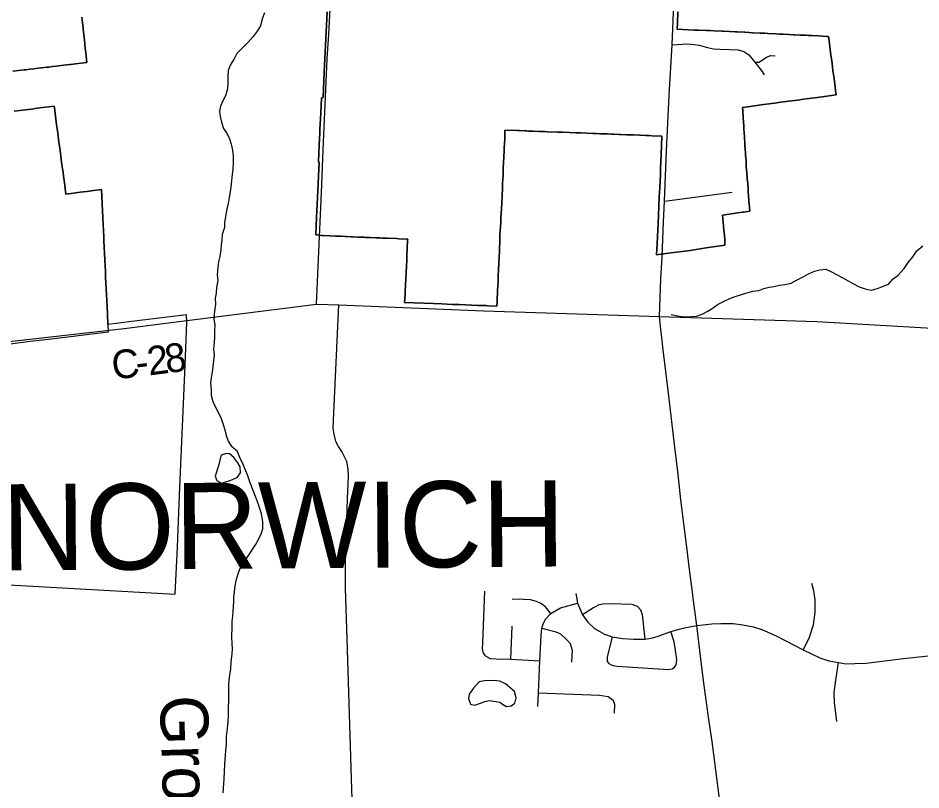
# Model space of a CAD drawing. Extents: x 114843 to 284848, y 317643 to 566895.
# Drawn here: x 156246 to 165677, y 397107 to 405170 of the extents above; entities that cross this region are included whole.
import ezdxf

# ---------------------------------------------------------------- set-up
doc = ezdxf.new("R2010")
doc.units = 0
for name, color, linetype in [('GM_X_City_Street', 7, 'Continuous'), ('GM_X_Corporation', 7, 'Continuous'), ('GM_X_County_Road', 7, 'Continuous'), ('GM_X_County_Road_Text', 7, 'Continuous'), ('GM_X_Minor_Lake', 7, 'Continuous'), ('GM_X_Minor_River', 7, 'Continuous'), ('GM_X_Minor_River_Text', 7, 'Continuous'), ('GM_X_Township_Text', 7, 'Continuous')]:
    doc.layers.add(name, color=color, linetype=linetype)

msp = doc.modelspace()

# ---------------------------------------------------------------- linework, layer by layer
at = {"layer": 'GM_X_City_Street'}
for p, q in [((162998.5, 403257.7), (163706.8, 403352.9)), ((159363, 402181.9), (159396.6, 402966.2)), ((161391.9, 398474.5), (161405.7, 398818.7))]:
    msp.add_line(p, q, dxfattribs=at)
for points in [[(159396.6, 402966.2), (159415.7, 403343.7), (159433.6, 403792), (159476, 404742.6), (159490.6, 405000.8), (159523.8, 405599.3), (159550, 406219.4), (159556.5, 406271.5), (159566.8, 406297), (159581.6, 406321.4), (159605.7, 406344.7), (159640.3, 406362.3), (159672.7, 406371.8), (159920, 406404.8), (160715.3, 406504.3), (161064.3, 406553.1), (161471.2, 406600)], [(163078, 404889.3), (163240.3, 404899.3), (163309.1, 404894.5), (163362.1, 404886.1), (163447, 404862), (163510.6, 404848.4), (163579.4, 404843.6), (163768.2, 404837.9), (163826.6, 404822.4), (163878, 404787.5), (163943.8, 404708.5), (164018.6, 404610.3), (164040.1, 404576.9)], [(163943.8, 404708.5), (163986.5, 404707.8), (164064.3, 404760.2), (164108.3, 404778.4), (164156.3, 404774.6)], [(164447.5, 398570.3), (164508.8, 398691.7), (164554.4, 398831.4), (164573.9, 398959.5), (164571.3, 399093.7), (164558.3, 399186), (164537.2, 399264.4)], [(161133.3, 398505.2), (161107, 398537.6), (161098, 398580.9), (161101.9, 398643.9), (161121.9, 399182.6)], [(162073.2, 399157.9), (162088.4, 399059.7), (162142.1, 398938.1), (162199.1, 398859.2), (162265.8, 398794.5), (162371.5, 398735.6), (162452.1, 398706.8), (162564, 398690.3), (162679.2, 398683.5), (162796.4, 398682.2), (162873.4, 398694.7), (162933, 398713.6), (163066.2, 398762.3), (163127.9, 398781.2), (163205.9, 398801.3), (163336.1, 398824)], [(161813, 398952), (161755, 399021), (161706.9, 399053.3), (161661.2, 399075.7), (161600.3, 399093.7), (161527.5, 399097.6), (161470, 399099.3), (161408.1, 399097.8)], [(161675.6, 397979.3), (161681.1, 398120.4), (161696.1, 398455), (161709.3, 398722.1), (161716.4, 398794.9), (161731.3, 398842.8), (161759.1, 398895.1), (161813, 398952), (161912.5, 399009.1), (162088.4, 399059.7)], [(162796.4, 398682.2), (162768.5, 398934.9), (162749.7, 398986.9), (162715.8, 399022.5), (162659.2, 399043.8), (162434.4, 399052), (162349.7, 399048.1), (162306.4, 399035.9), (162256.6, 399009.5), (162142.1, 398938.1)], [(162030.6, 398442.2), (162037.3, 398562.7), (162015.1, 398633.1), (161977.9, 398676.3), (161914.4, 398735.5), (161867.6, 398756.9), (161716.4, 398794.9)], [(162452.1, 398706.8), (162400.4, 398492.6), (162399.6, 398449.2), (162418.3, 398428.7), (162440.1, 398413.6), (162464, 398406.2), (162503.1, 398400), (163040.8, 398365.8), (163077.7, 398371.5), (163104.7, 398391.3), (163121.9, 398415.3), (163128, 398470.7), (163110.9, 398586.7), (163098.4, 398654), (163066.2, 398762.3)], [(163336.1, 398824), (163493.4, 398843.5), (163586.7, 398847.5), (163715.9, 398845.1), (163818.1, 398830.7), (163926.8, 398809.7), (164013.8, 398784.3), (164164.2, 398715.9), (164447.5, 398570.3), (164621.8, 398486.9), (164716.5, 398455), (164816.5, 398438.3), (164896.9, 398425.9), (164986, 398426.5), (165103.7, 398432.2), (165496.7, 398480.2), (165850.5, 398520.2)], [(161133.3, 398505.2), (161176.9, 398481.6), (161239.9, 398475.6), (161391.9, 398474.5), (161696.1, 398455)], [(164797.1, 397823.7), (164787.8, 397908.3), (164773.9, 398018.9), (164771, 398125.3), (164787.4, 398253.6), (164816.5, 398438.3)], [(161681.1, 398120.4), (162319.7, 398099), (162408.8, 398084.4), (162463.3, 398043.6)], [(162477.3, 397909), (162478.9, 398000.3), (162463.3, 398043.6)]]:
    msp.add_lwpolyline(points, dxfattribs=at)
at = {"layer": 'GM_X_Corporation'}
for points in [[(156912.8, 405180.5), (156919, 405123.9), (156925.8, 405061.2), (156927.1, 405049.3), (156932.4, 405001.5), (156939.3, 404938.2), (156948.2, 404857.2), (156953.6, 404807.5), (156964.9, 404704.4), (156905.2, 404697.5), (156845.6, 404690.5), (156796.9, 404684.9), (156786, 404683.6), (156725.7, 404676.6), (156666.8, 404669.8), (156647.9, 404667.6), (156607.2, 404662.9), (156568.4, 404658.4), (156547.6, 404655.9), (156489, 404649.1), (156428.4, 404642.1), (156409.5, 404639.9), (156368.8, 404635.2), (156330, 404630.7), (156309.2, 404628.3), (156250.5, 404621.4), (156189.9, 404614.4)], [(156189.9, 404614.4), (156250.5, 404621.4), (156309.2, 404628.3), (156330, 404630.7), (156368.8, 404635.2), (156409.5, 404639.9), (156428.4, 404642.1), (156489, 404649.1), (156547.6, 404655.9), (156568.4, 404658.4), (156607.2, 404662.9), (156647.9, 404667.6), (156666.8, 404669.8), (156725.7, 404676.6), (156786, 404683.6), (156796.9, 404684.9), (156845.6, 404690.5), (156905.2, 404697.5), (156964.9, 404704.4), (156953.6, 404807.5), (156948.2, 404857.2), (156939.3, 404938.2), (156932.4, 405001.5), (156927.1, 405049.3), (156925.8, 405061.2), (156919, 405123.9), (156912.8, 405180.5)], [(163138.4, 405235.6), (163133.5, 405118.8), (163130.8, 405052.4), (163247.3, 405047.7), (163307.9, 405045.2), (163356.7, 405043.2), (163437, 405039.9), (163472.7, 405038.4), (163516.9, 405036.6), (163602.4, 405033.1), (163612.4, 405032.6), (163678.5, 405029.3), (163737.1, 405026.4), (163758, 405025.3), (163837.6, 405021.4), (163883.2, 405019.1), (163918.2, 405017.4), (163998.3, 405013.2), (164045.5, 405011.1), (164077.7, 405009.5), (164157.9, 405005.5), (164201.1, 405003.3), (164237.3, 405001.5), (164297.2, 404998.5), (164346.3, 404996.1), (164357.1, 404995.6), (164417.2, 404992.6), (164477.2, 404989.6), (164499.7, 404988.5), (164541.5, 404986.4), (164607.2, 404983.1), (164690.9, 404979), (164712.1, 404977.9), (164714.4, 404959.8), (164722.2, 404900.4), (164730, 404840.6), (164737.7, 404781.3), (164745.4, 404722), (164753.3, 404661.5), (164758.7, 404620.1), (164761, 404602.3), (164769.3, 404538.4), (164781.3, 404446.6), (164785.7, 404412.6), (164791.5, 404368.1), (164693.9, 404355), (164622.4, 404345.3), (164594.3, 404341.5), (164508.6, 404330), (164450.7, 404322.2), (164390.1, 404314), (164329.9, 404305.9), (164291.8, 404300.7), (164271.1, 404298), (164210.3, 404289.8), (164151.6, 404281.8), (164115, 404276.9), (164093.5, 404274), (164032.8, 404265.8), (163964.5, 404256.6), (163913.9, 404249.8), (163868.3, 404243.7), (163813.4, 404236.3), (163815.3, 404209.4), (163820.9, 404127.1), (163823.7, 404085.4), (163826.6, 404040.3), (163829, 404003.8), (163830.5, 403980.2), (163834.2, 403921.7), (163838.3, 403858.8), (163839.3, 403843.8), (163842.2, 403798.8), (163844.4, 403763.8), (163846, 403738.9), (163850, 403678.1), (163853.3, 403614.3), (163858.4, 403557.3), (163862.9, 403497.6), (163867.4, 403438.2), (163872, 403377.7), (163874, 403351.4), (163876.6, 403317.9), (163881.1, 403258.7), (163885.6, 403199), (163889.1, 403152.8), (163824.6, 403143.6), (163813.7, 403142.1), (163695.9, 403125.3), (163630.5, 403116.1), (163606.1, 403112.8), (163612.2, 403037.3), (163618.8, 402953.8), (163624.2, 402903.5), (163627.2, 402853.6), (163628.3, 402834.9), (163630.2, 402797.3), (163581.8, 402790.1), (163532.4, 402782.8), (163483.1, 402775.5), (163433.7, 402768.2), (163266.5, 402743.4), (163040.5, 402712.6), (162915.4, 402696.7), (162921, 402811.8), (162935, 403101.6), (162940.3, 403212.2), (162944.5, 403302.3), (162949, 403401.2), (162955.2, 403536.9), (162958.2, 403604.4), (162961.2, 403670.9), (162964.2, 403736.7), (162968, 403838.5), (162971.3, 403937.4), (162866.4, 403941.4), (162843.7, 403942.3), (162802, 403943.9), (162748.4, 403946), (162736.9, 403946.4), (162675.8, 403948.7), (162605.1, 403951.5), (162539, 403954), (162523.2, 403954.6), (162469.4, 403956.7), (162445.9, 403957.6), (162399.9, 403959.3), (162365.7, 403960.6), (162330.5, 403962), (162286, 403963.7), (162250.1, 403965.1), (162126.3, 403969.8), (162076.2, 403972.2), (161936.9, 403977.3), (161902, 403978.6), (161880.5, 403979.4), (161772.4, 403983.3), (161747.9, 403984.2), (161687.9, 403986.4), (161622.3, 403988.8), (161579.5, 403990.3), (161558.5, 403991.1), (161542.2, 403991.7), (161482.4, 403994), (161460, 403994.9), (161332.4, 403999.7), (161331.5, 403939.9), (161330, 403909.8), (161325.2, 403810.2), (161323.1, 403767.3), (161321.7, 403739.5), (161320, 403704.1), (161318.6, 403674.4), (161314.3, 403585.6), (161311.7, 403527), (161307.7, 403441.3), (161304.7, 403379.1), (161302.1, 403325.5), (161301.4, 403309.5), (161298.3, 403245.8), (161294.7, 403169.8), (161293.3, 403139.8), (161290.4, 403080.5), (161288.1, 403032.6), (161280.1, 402909.9), (161278.3, 402860.3), (161274.7, 402737.2), (161271.5, 402670.2), (161268.5, 402605.7), (161265.5, 402541.7), (161262.5, 402476.8), (161259.5, 402411.8), (161255.6, 402328.2), (161250.3, 402214.5), (161247.8, 402161.2), (161151.7, 402165.3), (161132.9, 402166.1), (161049.6, 402169.3), (160984.5, 402171.7), (160919.8, 402174.2), (160854.5, 402176.6), (160784.3, 402179.3), (160672.2, 402183.5), (160584.7, 402186.8), (160484.8, 402191.2), (160383, 402196), (160284.4, 402199.1), (160288.1, 402278.4), (160288.6, 402288.4), (160290.9, 402336.4), (160292, 402358.7), (160294.1, 402403.9), (160295.3, 402428.3), (160297, 402463.5), (160298.7, 402498.5), (160299.9, 402523), (160302, 402568), (160302.7, 402582.6), (160305.4, 402637.9), (160306.2, 402654.7), (160308.4, 402701.4), (160310.6, 402745.3), (160311.6, 402767.7), (160315.7, 402851.3), (160316.1, 402861.2), (160224.6, 402865), (160199.9, 402866), (160103.3, 402870.1), (160046.4, 402872.4), (160024.5, 402873.3), (159985.7, 402875), (159922.8, 402877.6), (159874.8, 402879.6), (159862.6, 402880.1), (159798.3, 402882.8), (159742.2, 402885.1), (159726.5, 402885.8), (159682, 402887.6), (159661.4, 402888.5), (159621.8, 402890.1), (159586.8, 402891.6), (159561.7, 402892.6), (159501.6, 402895.1), (159428.3, 402898.2), (159416.4, 402898.7), (159355.9, 402904.3), (159364.3, 403086.9), (159374, 403297.3), (159391, 403666.3), (159383, 403665.3), (159386.2, 403764.1), (159390.4, 403843.7), (159397.2, 403969.5), (159399.4, 404015.3), (159401.3, 404054.4), (159411, 404248.8), (159415.5, 404337.5), (159432.4, 404339.8), (159443, 404606.3), (159474.6, 405235)], [(159474.6, 405235), (159443, 404606.3), (159432.4, 404339.8), (159415.5, 404337.5), (159411, 404248.8), (159401.3, 404054.4), (159399.4, 404015.3), (159397.2, 403969.5), (159390.4, 403843.7), (159386.2, 403764.1), (159383, 403665.3), (159391, 403666.3), (159374, 403297.3), (159364.3, 403086.9), (159355.9, 402904.3), (159416.4, 402898.7), (159428.3, 402898.2), (159501.6, 402895.1), (159561.7, 402892.6), (159586.8, 402891.6), (159621.8, 402890.1), (159661.4, 402888.5), (159682, 402887.6), (159726.5, 402885.8), (159742.2, 402885.1), (159798.3, 402882.8), (159862.6, 402880.1), (159874.8, 402879.6), (159922.8, 402877.6), (159985.7, 402875), (160024.5, 402873.3), (160046.4, 402872.4), (160103.3, 402870.1), (160199.9, 402866), (160224.6, 402865), (160316.1, 402861.2), (160315.7, 402851.3), (160311.6, 402767.7), (160310.6, 402745.3), (160308.4, 402701.4), (160306.2, 402654.7), (160305.4, 402637.9), (160302.7, 402582.6), (160302, 402568), (160299.9, 402523), (160298.7, 402498.5), (160297, 402463.5), (160295.3, 402428.3), (160294.1, 402403.9), (160292, 402358.7), (160290.9, 402336.4), (160288.6, 402288.4), (160288.1, 402278.4), (160284.4, 402199.1), (160383, 402196), (160484.8, 402191.2), (160584.7, 402186.8), (160672.2, 402183.5), (160784.3, 402179.3), (160854.5, 402176.6), (160919.8, 402174.2), (160984.5, 402171.7), (161049.6, 402169.3), (161132.9, 402166.1), (161151.7, 402165.3), (161247.8, 402161.2), (161250.3, 402214.5), (161255.6, 402328.2), (161259.5, 402411.8), (161262.5, 402476.8), (161265.5, 402541.7), (161268.5, 402605.7), (161271.5, 402670.2), (161274.7, 402737.2), (161278.3, 402860.3), (161280.1, 402909.9), (161288.1, 403032.6), (161290.4, 403080.5), (161293.3, 403139.8), (161294.7, 403169.8), (161298.3, 403245.8), (161301.4, 403309.5), (161302.1, 403325.5), (161304.7, 403379.1), (161307.7, 403441.3), (161311.7, 403527), (161314.3, 403585.6), (161318.6, 403674.4), (161320, 403704.1), (161321.7, 403739.5), (161323.1, 403767.3), (161325.2, 403810.2), (161330, 403909.8), (161331.5, 403939.9), (161332.4, 403999.7), (161460, 403994.9), (161482.4, 403994), (161542.2, 403991.7), (161558.5, 403991.1), (161579.5, 403990.3), (161622.3, 403988.8), (161687.9, 403986.4), (161747.9, 403984.2), (161772.4, 403983.3), (161880.5, 403979.4), (161902, 403978.6), (161936.9, 403977.3), (162076.2, 403972.2), (162126.3, 403969.8), (162250.1, 403965.1), (162286, 403963.7), (162330.5, 403962), (162365.7, 403960.6), (162399.9, 403959.3), (162445.9, 403957.6), (162469.4, 403956.7), (162523.2, 403954.6), (162539, 403954), (162605.1, 403951.5), (162675.8, 403948.7), (162736.9, 403946.4), (162748.4, 403946), (162802, 403943.9), (162843.7, 403942.3), (162866.4, 403941.4), (162971.3, 403937.4), (162968, 403838.5), (162964.2, 403736.7), (162961.2, 403670.9), (162958.2, 403604.4), (162955.2, 403536.9), (162949, 403401.2), (162944.5, 403302.3), (162940.3, 403212.2), (162935, 403101.6), (162921, 402811.8), (162915.4, 402696.7), (163040.5, 402712.6), (163266.5, 402743.4), (163433.7, 402768.2), (163483.1, 402775.5), (163532.4, 402782.8), (163581.8, 402790.1), (163630.2, 402797.3), (163628.3, 402834.9), (163627.2, 402853.6), (163624.2, 402903.5), (163618.8, 402953.8), (163612.2, 403037.3), (163606.1, 403112.8), (163630.5, 403116.1), (163695.9, 403125.3), (163813.7, 403142.1), (163824.6, 403143.6), (163889.1, 403152.8), (163885.6, 403199), (163881.1, 403258.7), (163876.6, 403317.9), (163874, 403351.4), (163872, 403377.7), (163867.4, 403438.2), (163862.9, 403497.6), (163858.4, 403557.3), (163853.3, 403614.3), (163850, 403678.1), (163846, 403738.9), (163844.4, 403763.8), (163842.2, 403798.8), (163839.3, 403843.8), (163838.3, 403858.8), (163834.2, 403921.7), (163830.5, 403980.2), (163829, 404003.8), (163826.6, 404040.3), (163823.7, 404085.4), (163820.9, 404127.1), (163815.3, 404209.4), (163813.4, 404236.3), (163868.3, 404243.7), (163913.9, 404249.8), (163964.5, 404256.6), (164032.8, 404265.8), (164093.5, 404274), (164115, 404276.9), (164151.6, 404281.8), (164210.3, 404289.8), (164271.1, 404298), (164291.8, 404300.7), (164329.9, 404305.9), (164390.1, 404314), (164450.7, 404322.2), (164508.6, 404330), (164594.3, 404341.5), (164622.4, 404345.3), (164693.9, 404355), (164791.5, 404368.1), (164785.7, 404412.6), (164781.3, 404446.6), (164769.3, 404538.4), (164761, 404602.3), (164758.7, 404620.1), (164753.3, 404661.5), (164745.4, 404722), (164737.7, 404781.3), (164730, 404840.6), (164722.2, 404900.4), (164714.4, 404959.8), (164712.1, 404977.9), (164690.9, 404979), (164607.2, 404983.1), (164541.5, 404986.4), (164499.7, 404988.5), (164477.2, 404989.6), (164417.2, 404992.6), (164357.1, 404995.6), (164346.3, 404996.1), (164297.2, 404998.5), (164237.3, 405001.5), (164201.1, 405003.3), (164157.9, 405005.5), (164077.7, 405009.5), (164045.5, 405011.1), (163998.3, 405013.2), (163918.2, 405017.4), (163883.2, 405019.1), (163837.6, 405021.4), (163758, 405025.3), (163737.1, 405026.4), (163678.5, 405029.3), (163612.4, 405032.6), (163602.4, 405033.1), (163516.9, 405036.6), (163472.7, 405038.4), (163437, 405039.9), (163356.7, 405043.2), (163307.9, 405045.2), (163247.3, 405047.7), (163130.8, 405052.4), (163133.5, 405118.8), (163138.4, 405235.6)], [(155405.2, 399293), (157888.8, 399150.6), (157909.9, 399643.5), (157933, 400187), (157990.9, 401544.1), (158009.9, 401990.2), (158005.9, 402070.3), (157488.8, 402006.5), (157404.4, 401996.1), (157297.4, 401983), (157185, 401969.5), (157179.8, 402077.5), (157175.9, 402156.5), (157172.7, 402221.5), (157169.8, 402281.4), (157166.9, 402341.3), (157164, 402401.3), (157161, 402461.2), (157158.1, 402521.1), (157155.1, 402582.9), (157152.4, 402638.4), (157151.4, 402659.3), (157149.5, 402698.3), (157147.9, 402731.2), (157146.5, 402758.2), (157144.3, 402803.1), (157143.6, 402818.2), (157140.8, 402876.1), (157136.8, 402958), (157134.3, 403007.9), (157130.3, 403089.8), (157127.4, 403149.8), (157126.8, 403162.7), (157123.8, 403222.8), (157123.2, 403234.6), (157119.7, 403306.6), (157116.2, 403378.5), (157094.3, 403375.6), (157034.8, 403367.9), (156964.2, 403358.8), (156895.9, 403350), (156826.5, 403341), (156799.8, 403337.7), (156745.3, 403330.8), (156729.5, 403449.5), (156722.9, 403499.1), (156712.4, 403577.9), (156704.5, 403637.4), (156696.6, 403696.9), (156688.7, 403756.4), (156680.8, 403815.9), (156672.9, 403875.3), (156665, 403934.8), (156657.1, 403994.3), (156649.2, 404053.8), (156641.3, 404113.3), (156633.4, 404172.7), (156625.5, 404232.2), (156623.2, 404249.6), (156563.4, 404242.1), (156503.9, 404234.6), (156444.3, 404227.2), (156384.8, 404219.7), (156325.3, 404212.2), (156265.7, 404204.7), (156206.2, 404197.2)], [(156206.2, 404197.2), (156265.7, 404204.7), (156325.3, 404212.2), (156384.8, 404219.7), (156444.3, 404227.2), (156503.9, 404234.6), (156563.4, 404242.1), (156623.2, 404249.6), (156625.5, 404232.2), (156633.4, 404172.7), (156641.3, 404113.3), (156649.2, 404053.8), (156657.1, 403994.3), (156665, 403934.8), (156672.9, 403875.3), (156680.8, 403815.9), (156688.7, 403756.4), (156696.6, 403696.9), (156704.5, 403637.4), (156712.4, 403577.9), (156722.9, 403499.1), (156729.5, 403449.5), (156745.3, 403330.8), (156799.8, 403337.7), (156826.5, 403341), (156895.9, 403350), (156964.2, 403358.8), (157034.8, 403367.9), (157094.3, 403375.6), (157116.2, 403378.5), (157119.7, 403306.6), (157123.2, 403234.6), (157123.8, 403222.8), (157126.8, 403162.7), (157127.4, 403149.8), (157130.3, 403089.8), (157134.3, 403007.9), (157136.8, 402958), (157140.8, 402876.1), (157143.6, 402818.2), (157144.3, 402803.1), (157146.5, 402758.2), (157147.9, 402731.2), (157149.5, 402698.3), (157151.4, 402659.3), (157152.4, 402638.4), (157155.1, 402582.9), (157158.1, 402521.1), (157161, 402461.2), (157164, 402401.3), (157166.9, 402341.3), (157169.8, 402281.4), (157172.7, 402221.5), (157175.9, 402156.5), (157179.8, 402077.5), (157185, 401969.5), (157187.6, 401888.2), (156595.9, 401816.9), (156373.8, 401790.1), (156135.4, 401761.4)]]:
    msp.add_lwpolyline(points, dxfattribs=at)
at = {"layer": 'GM_X_County_Road'}
msp.add_line((155074.4, 401671.8), (157169.9, 401907.7), dxfattribs=at)
for points in [[(163047, 404362.2), (163078, 404889.3), (163096.6, 405313.9)], [(162974.2, 402679.8), (162989.3, 403037.8), (162998.5, 403257.7), (163020.8, 403783.4), (163047, 404362.2)], [(162981.7, 401733.2), (162977.2, 401770.2), (162958.8, 401920.9), (162945.9, 402051.1), (162961.5, 402447.5), (162974, 402674.5), (162974.2, 402679.8)], [(157953.5, 402004.1), (159363, 402181.9), (159596.1, 402175.8), (161110.4, 402111.4), (162945.9, 402051.1)], [(159744.4, 396781.5), (159683.9, 398684.7), (159666.6, 399215.5), (159664.9, 399457.4), (159668.9, 399601.9), (159687.6, 400148.5), (159698.3, 400383.3), (159694.4, 400456.3), (159679.2, 400537), (159655.3, 400587.4), (159626.8, 400642.2), (159595, 400693.6), (159565.4, 400746.2), (159546.9, 400822.4), (159536.4, 400883), (159544.2, 401045.9), (159596.1, 402175.8)], [(157169.9, 401907.7), (157353.2, 401928.3), (157953.5, 402004.1)], [(162945.9, 402051.1), (164589.2, 401999), (166398.1, 401896.8), (167119.9, 401869.2), (168428.3, 401807.6), (169279.7, 401771.3)], [(163126.5, 400518), (163106.6, 400686.5), (163039.6, 401252.7), (162981.7, 401733.2)], [(163294.3, 399138.7), (163293.6, 399143.9), (163255.7, 399439), (163234.8, 399614.7), (163169.2, 400137.6), (163140.2, 400402.2), (163126.5, 400518)], [(163782, 395383.1), (163722.1, 395871.4), (163661.3, 396324.8), (163607.3, 396744.6), (163495.7, 397614.5), (163462.6, 397843.4), (163412.2, 398198.1), (163388.1, 398389), (163336.1, 398824), (163294.3, 399138.7)]]:
    msp.add_lwpolyline(points, dxfattribs=at)
at = {"layer": 'GM_X_Minor_Lake'}
for points in [[(158336.7, 400483.4), (158304.2, 400383.4), (158322, 400339.2), (158369.9, 400313), (158450, 400336.7), (158534.2, 400372.5), (158568.4, 400418.4), (158564.7, 400482.5), (158540.9, 400524.6), (158501.1, 400580.9), (158453.3, 400617.1), (158423.3, 400621.2), (158369.2, 400603.4)], [(158369.2, 400603.4), (158336.7, 400483.4)], [(161280.3, 398024.8), (161306.2, 398002.7), (161348.1, 397980.5), (161398.2, 397986.3), (161434.3, 398014.2), (161448.6, 398070.3), (161432.8, 398134.4), (161339.2, 398216.9), (161277.3, 398243.1), (161209.3, 398251.4), (161119.3, 398247.7), (161063.2, 398235.9), (161002.9, 398172.1), (160958.6, 398108.2), (160952.4, 398062.1), (160972.2, 398002), (161018.1, 397993.8), (161078.2, 398013.6), (161120.3, 398031.4), (161170.4, 398043.3)], [(161170.4, 398043.3), (161280.3, 398024.8)]]:
    msp.add_lwpolyline(points, dxfattribs=at)
at = {"layer": 'GM_X_Minor_River'}
for points in [[(158820.8, 405224.2), (158794.4, 405160.2), (158778, 405090.1), (158743.7, 405032.2), (158703.4, 404978.3), (158649, 404918.4), (158584.7, 404852.7), (158530.3, 404798.9), (158502, 404742.9), (158461.6, 404679), (158441.3, 404620.9), (158439, 404562.8), (158438.6, 404498.6), (158432.2, 404430.5), (158411.8, 404358.4), (158383.5, 404304.5), (158359.2, 404250.5), (158350.9, 404198.4), (158358.5, 404140.2), (158372.2, 404084), (158391.8, 404015.7), (158431.5, 403959.3), (158455.2, 403909), (158470.9, 403852.8), (158484.5, 403788.5), (158494.2, 403726.3), (158491.8, 403658.2), (158489.4, 403588), (158481.1, 403537.9), (158474.7, 403469.8), (158468.4, 403405.7), (158462.1, 403355.6), (158451.7, 403295.5), (158441.4, 403233.4), (158422.9, 403159.3), (158412.6, 403093.2), (158402.2, 403035.1), (158403.9, 402983), (158379.5, 402910.9), (158373.2, 402852.8), (158368.9, 402802.7), (158362.6, 402748.6), (158354.2, 402678.5), (158339.9, 402622.5), (158333.5, 402566.3), (158325.1, 402486.2), (158332.7, 402428), (158318.3, 402353.9), (158314, 402295.8), (158305.7, 402243.7), (158309.3, 402181.5), (158301, 402131.4), (158294.7, 402079.3), (158292.4, 402027.2), (158300.1, 401963), (158297.8, 401912.9), (158297.4, 401838.7), (158295, 401780.6)], [(163067.3, 402072.7), (163151.2, 402056.2), (163209.2, 402047.8), (163281.2, 402051.4), (163333.3, 402057.1), (163391.4, 402076.8), (163445.6, 402106.6), (163497.7, 402136.3), (163560, 402180.1), (163620.2, 402211.8), (163680.4, 402241.5), (163738.5, 402261.2), (163846.7, 402296.6), (163922.8, 402316.2), (163982.9, 402325.9), (164037, 402343.6), (164091.1, 402359.3), (164141.1, 402365.1), (164201.2, 402380.7), (164257.3, 402388.4), (164321.4, 402402.1), (164385.6, 402435.8), (164453.8, 402469.5), (164503.9, 402497.2), (164566.1, 402524.9), (164620.2, 402540.7), (164682.3, 402548.3), (164736.1, 402521.9), (164801.9, 402487.4), (164855.8, 402461), (164915.6, 402426.6), (164967.4, 402396.2), (165031.3, 402363.8), (165095.2, 402343.3), (165159.1, 402328.9), (165223.2, 402344.6), (165277.3, 402366.3), (165339.5, 402392), (165387.8, 402445.8), (165438, 402485.6), (165502.4, 402555.4), (165542.8, 402617.3), (165593.1, 402675.2), (165633.5, 402737.1), (165695.8, 402790.9)], [(158295, 401780.6), (158288.6, 401710.4), (158294.3, 401652.3), (158285.9, 401588.2), (158279.6, 401530), (158273.2, 401469.9), (158262.9, 401413.8), (158256.6, 401357.7), (158262.2, 401289.5), (158263.9, 401229.4), (158279.5, 401165.1), (158307.2, 401104.8), (158342.8, 401038.4), (158366.5, 400986.1), (158388.1, 400925.8), (158405.8, 400867.6), (158419.5, 400811.4), (158442.5, 400748.8), (158472.1, 400703.4), (158533.4, 400650.9)], [(158467.4, 398376), (158473.7, 398442.1), (158484, 398528.1), (158486.3, 398578.2), (158482.6, 398642.3), (158480.8, 398700.4), (158481.3, 398814.5), (158483.5, 398866.6), (158487.8, 398922.7), (158492, 398972.7), (158496.2, 399022.8), (158500.5, 399072.8), (158500.7, 399122.9), (158506.9, 399176.9), (158515.2, 399239), (158529.5, 399309), (158551.9, 399385.1), (158572.1, 399437), (158608.3, 399491), (158644.6, 399546.9), (158725.1, 399666.8), (158757.4, 399722.7), (158785.6, 399782.7), (158803.9, 399834.7), (158804.2, 399908.8), (158790.6, 399993), (158764.9, 400067.2), (158747.1, 400117.3), (158715.5, 400199.5), (158693.7, 400251.7), (158668, 400325.9), (158642.3, 400398.1), (158622.6, 400448.2), (158592.9, 400512.4), (158563.1, 400578.6), (158533.4, 400650.9)], [(158389.6, 397076.5), (158396, 397172.6), (158398.3, 397224.7), (158402.6, 397296.8), (158407, 397380.9), (158413.4, 397471), (158417.6, 397521), (158421.9, 397585.1), (158424.2, 397667.2), (158432.6, 397749.3), (158440.9, 397821.3), (158445.2, 397877.4), (158445.6, 397975.5), (158447.8, 398029.6), (158448.1, 398089.7), (158446.3, 398143.8), (158448.6, 398195.8), (158452.8, 398255.9), (158467.4, 398376)]]:
    msp.add_lwpolyline(points, dxfattribs=at)

# ---------------------------------------------------------------- texts
at = {"layer": 'GM_X_County_Road_Text'}
for s, rotation, p in [('8', 7.47718, (157797.7, 401459.6)), ('C', 6.04943, (157239, 401393.7)), ('2', 7.3926, (157613.9, 401435.8)), ('-', 7.10927, (157490.1, 401420.3))]:
    msp.add_text(s, height=300, rotation=rotation, dxfattribs=at).set_placement(p)
at = {"layer": 'GM_X_Minor_River_Text'}
msp.add_text('Groff', height=499.96, rotation=271.74443, dxfattribs=at).set_placement((157726.7, 398089.4))
at = {"layer": 'GM_X_Township_Text'}
msp.add_text('NORWICH', height=900.04, rotation=0.41221, dxfattribs=at).set_placement((156080.4, 399400))

doc.saveas('drawing.dxf')
